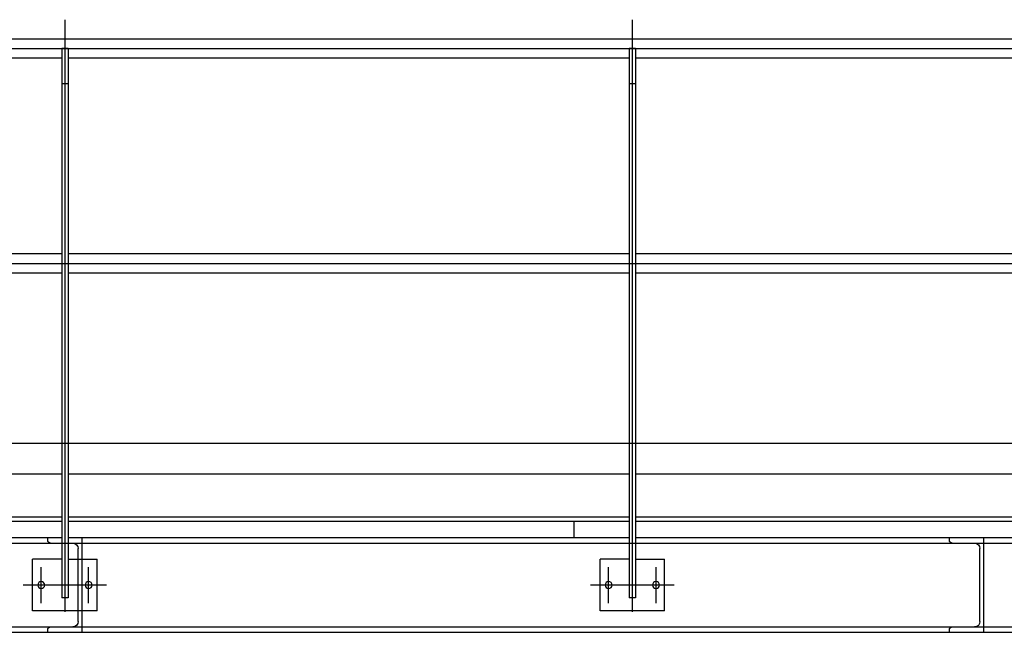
# Model space of a CAD drawing. Extents: x -89225 to 110569, y 13360 to 87647.
# Tile 457 of 478: x 104612 to 106900, y 67076 to 68501. Entities that reach past the tile are written whole.
import ezdxf

# ---------------------------------------------------------------- set-up
doc = ezdxf.new("R2010")
doc.units = 0
doc.layers.add('Iv-Lines 035', color=4, linetype='Continuous')

# ---------------------------------------------------------------- blocks, each defined once
blk = doc.blocks.new('Bordes been 1 ZAZ')
for p, q in [((1233020.3, -981670.4), (1233020.3, -983047.6)), ((1234338.7, -981670.4), (1234338.7, -983047.6)), ((1238543.7, -981714.6, 1600), (1230133.7, -981714.6, 1600)), ((1238632.4, -981737.1, 1600), (1230027.4, -981737.1, 1600)), ((1233012.8, -981737.1), (1233012.8, -983015.1)), ((1233012.8, -981737.1), (1233027.8, -981737.1)), ((1233027.8, -981737.1), (1233027.8, -983015.1)), ((1234331.2, -981737.1), (1234331.2, -983015.1)), ((1234331.2, -981737.1), (1234346.2, -981737.1)), ((1234346.2, -981737.1), (1234346.2, -983015.1)), ((1231709.5, -981759.6), (1233012.8, -981759.6)), ((1233027.8, -981759.6), (1234331.2, -981759.6)), ((1234346.2, -981759.6), (1235649.5, -981759.6)), ((1233012.8, -981819.4), (1233027.8, -981819.4)), ((1234331.2, -981819.4), (1234346.2, -981819.4)), ((1231709.5, -982214.6), (1233012.8, -982214.6)), ((1233027.8, -982214.6), (1234331.2, -982214.6)), ((1234346.2, -982214.6), (1235649.5, -982214.6)), ((1238632.4, -982237.1, 1600), (1230027.4, -982237.1, 1600)), ((1231709.5, -982259.6), (1233012.8, -982259.6)), ((1233027.8, -982259.6), (1234331.2, -982259.6)), ((1234346.2, -982259.6), (1235649.5, -982259.6)), ((1231709.5, -982727.1), (1233012.8, -982727.1)), ((1233027.8, -982727.1), (1234331.2, -982727.1)), ((1234346.2, -982727.1), (1235649.5, -982727.1)), ((1231709.5, -982827.1), (1233012.8, -982827.1)), ((1231709.5, -982837.1, 1600), (1233012.8, -982837.1, 1600)), ((1233027.8, -982827.1), (1234331.2, -982827.1)), ((1233027.8, -982837.1, 1600), (1234331.2, -982837.1, 1600)), ((1233155.7, -982875.1, 1600), (1233155.7, -982837.1, 1600)), ((1234346.2, -982827.1), (1235649.5, -982827.1)), ((1234346.2, -982837.1, 1600), (1235649.5, -982837.1, 1600)), ((1238455.2, -982887.6, 1600), (1230222.2, -982887.6, 1600)), ((1231709.5, -982875.1, 1600), (1233012.8, -982875.1, 1600)), ((1232203.7, -983095.1), (1232203.7, -982875.1)), ((1232277.2, -982887.6), (1232225.2, -982887.6)), ((1232283.7, -982881.1), (1232283.7, -982875.1)), ((1233027.8, -982875.1, 1600), (1234331.2, -982875.1, 1600)), ((1234298.7, -983095.1, 1600), (1234298.7, -982875.1, 1600)), ((1234372.2, -982887.6, 1600), (1234320.2, -982887.6, 1600)), ((1234346.2, -982875.1, 1600), (1235649.5, -982875.1, 1600)), ((1234378.7, -982881.1, 1600), (1234378.7, -982875.1, 1600)), ((1232212.7, -983070.1), (1232212.7, -982900.1)), ((1234307.7, -983070.1, 1600), (1234307.7, -982900.1, 1600)), ((1232945.3, -983045.1), (1232945.3, -982925.1)), ((1233012.8, -982925.1), (1232945.3, -982925.1)), ((1233027.8, -982925.1), (1233095.3, -982925.1)), ((1233095.3, -983045.1), (1233095.3, -982925.1)), ((1234263.7, -983045.1), (1234263.7, -982925.1)), ((1234331.2, -982925.1), (1234263.7, -982925.1)), ((1234346.2, -982925.1), (1234413.7, -982925.1)), ((1234413.7, -983045.1), (1234413.7, -982925.1)), ((1232965.3, -983027.1), (1232965.3, -982943.2)), ((1233075.3, -983027.1), (1233075.3, -982943.2)), ((1234283.7, -983027.1), (1234283.7, -982943.2)), ((1234393.7, -983027.1), (1234393.7, -982943.2)), ((1232923.3, -982985.1), (1233117.3, -982985.1)), ((1234241.7, -982985.1), (1234435.6, -982985.1)), ((1233012.8, -983015.1), (1233027.8, -983015.1)), ((1234331.2, -983015.1), (1234346.2, -983015.1)), ((1232945.3, -983045.1), (1233095.3, -983045.1)), ((1234263.7, -983045.1), (1234413.7, -983045.1)), ((1238455.2, -983082.6, 1600), (1230222.2, -983082.6, 1600)), ((1237583, -983095.1, 1600), (1231272.2, -983095.1, 1600)), ((1232277.2, -983082.6), (1232225.2, -983082.6)), ((1232283.7, -983095.1), (1232283.7, -983089.1)), ((1234372.2, -983082.6, 1600), (1234320.2, -983082.6, 1600)), ((1234378.7, -983095.1, 1600), (1234378.7, -983089.1, 1600))]:
    blk.add_line(p, q)
for centre in [(1232965.3, -982985.1), (1233075.3, -982985.1), (1234283.7, -982985.1), (1234393.7, -982985.1)]:
    blk.add_circle(centre, 8)
for centre, radius, start, end in [((1232225.2, -982900.1), 12.5, 90, 180), ((1232277.2, -982881.1), 6.5, 270, 0), ((1234320.2, -982900.1, 1600), 12.5, 90, 180), ((1234372.2, -982881.1, 1600), 6.5, 270, 0), ((1232225.2, -983070.1), 12.5, 180, 270), ((1234320.2, -983070.1, 1600), 12.5, 180, 270), ((1232277.2, -983089.1), 6.5, 0, 90), ((1234372.2, -983089.1, 1600), 6.5, 0, 90)]:
    blk.add_arc(centre, radius, start, end)
blk = doc.blocks.new('Beuchtingstank doorsnede')
blk.add_line((1215847.4, -937887.2), (1220048, -937887.2))

msp = doc.modelspace()

# ---------------------------------------------------------------- block references
at = {"layer": 'Iv-Lines 035', "xscale": -1}
msp.add_blockref('Bordes been 1 ZAZ', (1339055.8, 1050171.4), dxfattribs=at)
at = {"layer": 'Iv-Lines 035'}
msp.add_blockref('Beuchtingstank doorsnede', (-1112780.9, 1005403.4), dxfattribs=at)

doc.saveas('drawing.dxf')
